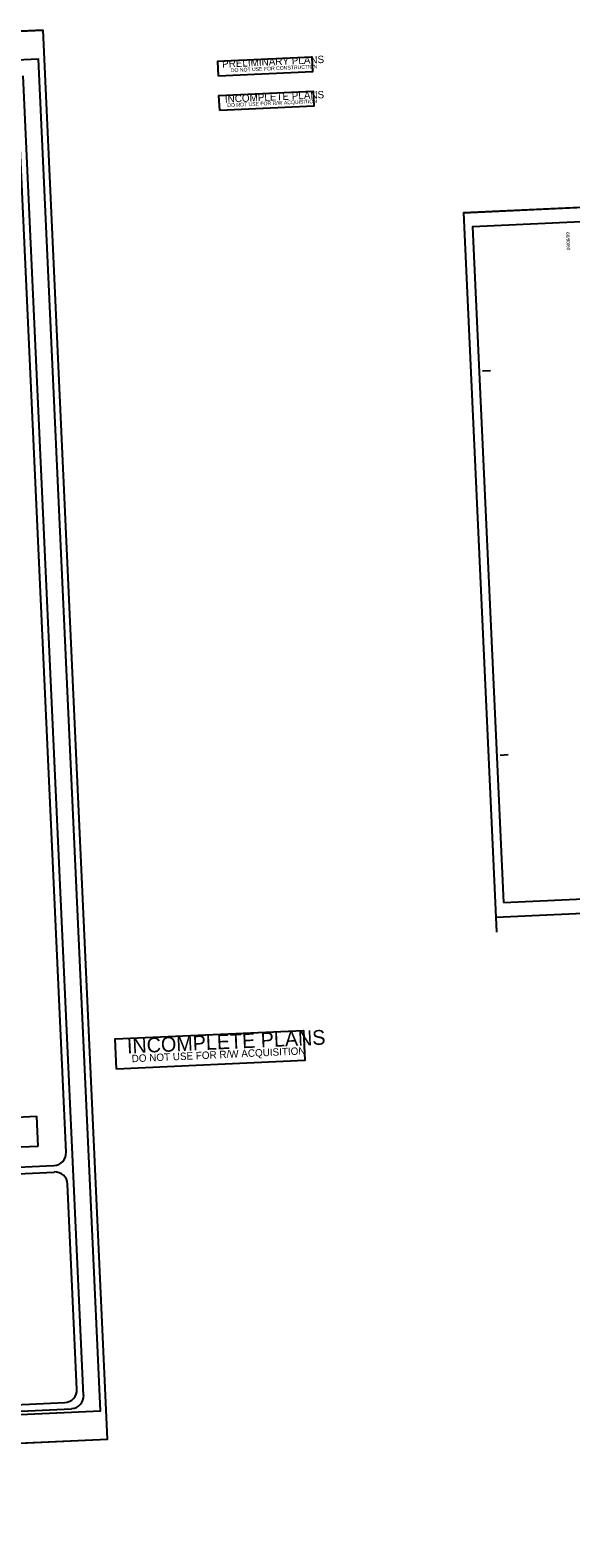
# Model space of a CAD drawing. Extents: x 1190067 to 1192950, y 891516 to 893460.
# Drawn here: x 1191987 to 1192324, y 892519 to 893460 of the extents above; entities that cross this region are included whole.
import ezdxf

# ---------------------------------------------------------------- set-up
doc = ezdxf.new("R2010")
doc.units = 0
for name, color, linetype in [('Old_Level_11', 7, 'Continuous'), ('Sheet Cutting Line CELL', 7, 'Continuous'), ('Sheet Plot Border Inside CELL', 7, 'Continuous'), ('Sheet Plot Border Outside CELL', 7, 'Continuous'), ('Sheet Sticker Exception Certification CELL', 7, 'Continuous'), ('Sheet Sticker Incomplete CELL', 7, 'Continuous'), ('Sheet Sticker Preliminary CELL', 7, 'Continuous'), ('Sheet Title CELL', 7, 'Continuous')]:
    doc.layers.add(name, color=color, linetype=linetype)

# ---------------------------------------------------------------- blocks, each defined once
blk = doc.blocks.new('STICKER INCOMPLETE PLANS')
at = {"layer": 'Sheet Sticker Incomplete CELL'}
blk.add_lwpolyline([(0, -0.47), (0, 0), (2.94, 0), (2.94, -0.47)], close=True, dxfattribs=at)
for s, height, p in [('INCOMPLETE PLANS', 0.2304, (0.179, -0.236)), ('DO NOT USE FOR R/W ACQUISITION', 0.1152, (0.244, -0.375))]:
    blk.add_text(s, height=height, dxfattribs=at).set_placement(p)

msp = doc.modelspace()

# ---------------------------------------------------------------- linework, layer by layer
at = {"layer": 'Old_Level_11'}
msp.add_line((1192277.54, 892906.14), (1192277.97, 892896.76), dxfattribs=at)
msp.add_line((1192277.54, 892906.14), (1192277.97, 892896.76), dxfattribs=at)
msp.add_line((1192277.54, 892906.14), (1192277.97, 892896.76), dxfattribs=at)
at = {"layer": 'Sheet Cutting Line CELL'}
for p, q in [((1190649.32, 893398.03), (1191995.11, 893459.6)), ((1192257.43, 893345.67), (1192930.33, 893376.46)), ((1192257.43, 893345.67), (1192277.54, 892906.14)), ((1192277.54, 892906.14), (1192950.44, 892936.92)), ((1190689.54, 892518.96), (1192035.33, 892580.53))]:
    msp.add_line(p, q, dxfattribs=at)
at = {"layer": 'Sheet Plot Border Inside CELL'}
for points in [[(1190699.11, 892537.37), (1192030.91, 892598.3), (1191992.34, 893441.49), (1190660.53, 893380.56)], [(1192282.33, 892915.34), (1192948.23, 892945.8), (1192928.94, 893367.4), (1192263.04, 893336.94)]]:
    msp.add_lwpolyline(points, close=True, dxfattribs=at)
at = {"layer": 'Sheet Plot Border Outside CELL'}
for points in [[(1191995.11, 893459.6), (1190649.32, 893398.03), (1190689.54, 892518.96), (1192035.33, 892580.53)], [(1192930.33, 893376.46), (1192257.43, 893345.67), (1192277.54, 892906.14), (1192950.44, 892936.92)]]:
    msp.add_lwpolyline(points, close=True, dxfattribs=at)
at = {"layer": 'Sheet Sticker Exception Certification CELL'}
for p, q in [((1191873.6, 892776.61), (1191991.08, 892781.99)), ((1191991.08, 892781.98), (1191991.94, 892763.2)), ((1191991.94, 892763.21), (1191874.46, 892757.83))]:
    msp.add_line(p, q, dxfattribs=at)
at = {"layer": 'Sheet Sticker Incomplete CELL'}
msp.add_lwpolyline([(1192105.33, 893409.49), (1192104.9, 893418.88), (1192163.64, 893421.57), (1192164.07, 893412.18)], close=True, dxfattribs=at)
at = {"layer": 'Sheet Sticker Preliminary CELL'}
msp.add_lwpolyline([(1192104.6, 893430.85), (1192104.17, 893440.24), (1192162.91, 893442.93), (1192163.34, 893433.54)], close=True, dxfattribs=at)
at = {"layer": 'Sheet Title CELL'}
for p, q in [((1192269.35, 893247.11), (1192274.35, 893247.34)), ((1192269.35, 893247.11), (1192274.35, 893247.34)), ((1192280.32, 893007.36), (1192285.31, 893007.6)), ((1192280.32, 893007.36), (1192285.31, 893007.6)), ((1190867.08, 892699.26), (1192001.9, 892751.18)), ((1191878.03, 892741.51), (1192002.08, 892747.18))]:
    msp.add_line(p, q, dxfattribs=at)
for points in [[(1192020.47, 892607.88), (1191982.81, 893431.01)], [(1192009.52, 892759.53), (1191978.99, 893426.84)], [(1192016.29, 892611.69), (1192010.44, 892739.56)], [(1191884.61, 892597.66), (1192008.66, 892603.33)], [(1190830.08, 892545.4), (1192012.84, 892599.51)]]:
    msp.add_lwpolyline(points, dxfattribs=at)
for centre, start, end in [((1192001.53, 892759.21), 272.61947, 2.61947), ((1192002.45, 892739.23), 2.61947, 92.61947), ((1192008.3, 892611.36), 272.61947, 2.61947), ((1192012.48, 892607.55), 272.61947, 2.61947)]:
    msp.add_arc(centre, 8, start, end, dxfattribs=at)

# ---------------------------------------------------------------- block references
at = {"layer": 'Sheet Cutting Line CELL', "xscale": 40, "yscale": 39.99999999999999, "rotation": 2.6194666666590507}
msp.add_blockref('STICKER INCOMPLETE PLANS', (1192040.1, 892830.2), dxfattribs=at)

# ---------------------------------------------------------------- texts
at = {"layer": 'Sheet Sticker Incomplete CELL'}
for s, height, p in [('INCOMPLETE PLANS', 4.608, (1192108.69, 893414.33)), ('DO NOT USE FOR R/W ACQUISITION', 2.304, (1192110.12, 893411.61))]:
    msp.add_text(s, height=height, rotation=2.61947, dxfattribs=at).set_placement(p)
at = {"layer": 'Sheet Sticker Preliminary CELL'}
for s, height, p in [('PRELIMINARY PLANS', 4.608, (1192106.95, 893436.22)), ('DO NOT USE FOR CONSTRUCTION', 2.304, (1192112.33, 893433.39))]:
    msp.add_text(s, height=height, rotation=2.61947, dxfattribs=at).set_placement(p)
at = {"layer": 'Sheet Title CELL'}
msp.add_text('09/08/99', height=2.1, rotation=92.61947, dxfattribs=at).set_placement((1192324.07, 893322.35))

doc.saveas('drawing.dxf')
